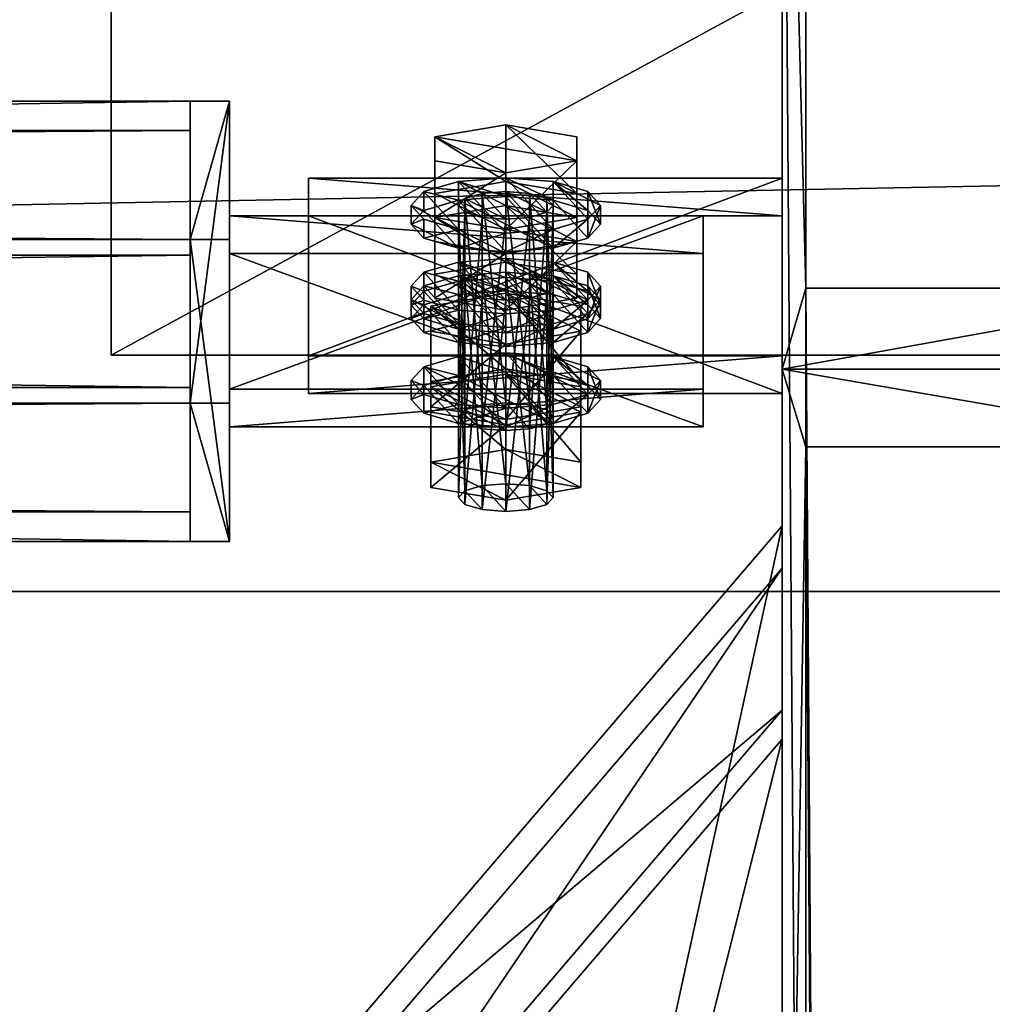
# Model space of a CAD drawing. Header units: millimetres. Extents: x 60485 to 71303, y 100 to 16900.
# Tile 582 of 656: x 63073 to 63197, y 16648 to 16772. Entities that reach past the tile are written whole.
import ezdxf

# ---------------------------------------------------------------- set-up
doc = ezdxf.new("R2010")
doc.units = ezdxf.units.MM
for name, color, linetype in [('1', 7, 'Continuous'), ('13', 7, 'Continuous'), ('21', 7, 'Continuous'), ('3', 7, 'Continuous'), ('4', 7, 'Continuous'), ('6', 7, 'Continuous'), ('99', 7, 'Continuous')]:
    doc.layers.add(name, color=color, linetype=linetype)

msp = doc.modelspace()

# ---------------------------------------------------------------- meshes
at = {"layer": '1', "color": 7}
mesh = msp.add_polyface(dxfattribs=at)
corners = [(70999.99, 16700, 2950), (70999.99, 16700, 0), (60499.99, 16700, 0), (60499.99, 16700, 2950), (70999.99, 16900, 0), (60499.99, 16900, 0), (70999.99, 16900, 2950), (60499.99, 16900, 2950)]
mesh.append_faces([[corners[k] for k in face] for face in [(0, 2, 3, 3), (1, 5, 2, 2), (4, 7, 5, 5), (6, 3, 7, 7), (1, 6, 4, 4), (3, 5, 7, 7)]], dxfattribs={"vtx0": -1, "color": 7})
mesh.append_faces([[corners[k] for k in face] for face in [(0, 1, 2, 2), (1, 4, 5, 5), (4, 6, 7, 7), (6, 0, 3, 3), (1, 0, 6, 6), (3, 2, 5, 5)]], dxfattribs={"vtx2": -1, "vtx3": -1, "color": 7})
at = {"layer": '13', "color": 7}
mesh = msp.add_polyface(dxfattribs=at)
corners = [(63135, 16741.72, 3000.28), (63126, 16740.2, 2995.31), (63126, 16747.37, 2993.12), (63135, 16748.89, 2998.09), (63126, 16744.34, 2983.18), (63144, 16744.34, 2983.18), (63135, 16742.82, 2978.21), (63135, 16723.89, 3037.74), (63132, 16750.44, 3028.78), (63135, 16750.67, 3029.55), (63135, 16747.16, 3018.07), (63129.8, 16749.79, 3026.68), (63132, 16747.4, 3018.84), (63129, 16748.92, 3023.81), (63129.8, 16748.04, 3020.94), (63135, 16751.95, 3033.75), (63126, 16750.44, 3028.78), (63126, 16757.61, 3026.59), (63135, 16759.13, 3031.56), (63126, 16747.4, 3018.84), (63126, 16754.57, 3016.65), (63135, 16745.88, 3013.87), (63135, 16753.05, 3011.68), (63144, 16754.57, 3016.65), (63135, 16750.03, 3036.02), (63129, 16749.56, 3034.48), (63129, 16751.95, 3033.75), (63135, 16752.42, 3035.29), (63124.61, 16748.28, 3030.28), (63124.61, 16750.67, 3029.55), (63123, 16746.53, 3024.54), (63123, 16748.92, 3023.81), (63124.61, 16744.77, 3018.8), (63124.61, 16747.16, 3018.07), (63129, 16743.49, 3014.6), (63129, 16745.88, 3013.87), (63135, 16743.02, 3013.07), (63135, 16745.41, 3012.34), (63141, 16745.88, 3013.87)]
mesh.append_faces([[corners[k] for k in face] for face in [(0, 2, 3, 3), (1, 4, 2, 2), (6, 2, 4, 4), (7, 8, 9, 9), (12, 13, 14, 14), (15, 17, 18, 18), (16, 20, 17, 17), (19, 22, 20, 20), (16, 21, 19, 19), (22, 17, 20, 20), (24, 26, 27, 27), (25, 29, 26, 26), (28, 31, 29, 29), (30, 33, 31, 31), (32, 35, 33, 33), (34, 37, 35, 35), (30, 34, 32, 32), (35, 31, 33, 33)]], dxfattribs={"vtx0": -1, "color": 7})
mesh.append_faces([[corners[k] for k in face] for face in [(5, 2, 6, 6), (10, 11, 12, 12), (34, 25, 36, 36), (37, 26, 35, 35)]], dxfattribs={"vtx0": -1, "vtx1": -1, "color": 7})
mesh.append_faces([[corners[k] for k in face] for face in [(5, 3, 2, 2), (10, 9, 8, 8), (10, 8, 11, 11), (12, 11, 13, 13), (21, 16, 15, 15), (23, 18, 17, 17), (34, 30, 28, 28), (34, 28, 25, 25), (38, 27, 26, 26), (35, 26, 29, 29), (35, 29, 31, 31)]], dxfattribs={"vtx0": -1, "vtx2": -1, "vtx3": -1, "color": 7})
mesh.append_faces([[corners[k] for k in face] for face in [(0, 1, 2, 2), (15, 16, 17, 17), (16, 19, 20, 20), (19, 21, 22, 22), (24, 25, 26, 26), (25, 28, 29, 29), (28, 30, 31, 31), (30, 32, 33, 33), (32, 34, 35, 35), (34, 36, 37, 37)]], dxfattribs={"vtx2": -1, "vtx3": -1, "color": 7})
mesh = msp.add_polyface(dxfattribs=at)
corners = [(63144, 16737.16, 2985.37), (63144, 16747.37, 2993.12), (63144, 16744.34, 2983.18), (63144, 16740.2, 2995.31), (63135, 16741.72, 3000.28), (63135, 16748.89, 2998.09), (63138, 16723.66, 3036.97), (63135, 16750.67, 3029.55), (63138, 16750.44, 3028.78), (63141, 16748.92, 3023.81), (63140.2, 16749.79, 3026.68), (63140.2, 16748.04, 3020.94), (63138, 16747.4, 3018.84), (63135, 16747.16, 3018.07), (63135, 16745.88, 3013.87), (63144, 16747.4, 3018.84), (63144, 16754.57, 3016.65), (63135, 16753.05, 3011.68), (63144, 16750.44, 3028.78), (63144, 16757.61, 3026.59), (63135, 16751.95, 3033.75), (63135, 16759.13, 3031.56), (63126, 16757.61, 3026.59), (63135, 16743.02, 3013.07), (63141, 16743.49, 3014.6), (63141, 16745.88, 3013.87), (63135, 16745.41, 3012.34), (63145.39, 16744.77, 3018.8), (63145.39, 16747.16, 3018.07), (63147, 16746.53, 3024.54), (63147, 16748.92, 3023.81), (63145.39, 16748.28, 3030.28), (63145.39, 16750.67, 3029.55), (63141, 16749.56, 3034.48), (63141, 16751.95, 3033.75), (63135, 16750.03, 3036.02), (63135, 16752.42, 3035.29), (63129, 16749.56, 3034.48), (63129, 16751.95, 3033.75)]
mesh.append_faces([[corners[k] for k in face] for face in [(0, 1, 2, 2), (3, 5, 1, 1), (5, 2, 1, 1), (6, 7, 8, 8), (8, 9, 10, 10), (14, 16, 17, 17), (15, 19, 16, 16), (18, 21, 19, 19), (15, 20, 18, 18), (21, 16, 19, 19), (23, 25, 26, 26), (24, 28, 25, 25), (27, 30, 28, 28), (29, 32, 30, 30), (31, 34, 32, 32), (33, 36, 34, 34), (27, 31, 29, 29), (34, 30, 32, 32)]], dxfattribs={"vtx0": -1, "color": 7})
mesh.append_faces([[corners[k] for k in face] for face in [(9, 8, 11, 11), (11, 7, 12, 12), (12, 7, 13, 13), (14, 20, 15, 15), (16, 22, 17, 17), (23, 37, 24, 24), (24, 33, 27, 27), (30, 34, 28, 28), (28, 34, 25, 25), (25, 38, 26, 26)]], dxfattribs={"vtx0": -1, "vtx1": -1, "color": 7})
mesh.append_faces([[corners[k] for k in face] for face in [(11, 8, 7, 7), (24, 37, 35, 35), (24, 35, 33, 33), (27, 33, 31, 31), (25, 34, 36, 36)]], dxfattribs={"vtx0": -1, "vtx2": -1, "vtx3": -1, "color": 7})
mesh.append_faces([[corners[k] for k in face] for face in [(3, 4, 5, 5), (14, 15, 16, 16), (15, 18, 19, 19), (18, 20, 21, 21), (23, 24, 25, 25), (24, 27, 28, 28), (27, 29, 30, 30), (29, 31, 32, 32), (31, 33, 34, 34), (33, 35, 36, 36)]], dxfattribs={"vtx2": -1, "vtx3": -1, "color": 7})
mesh = msp.add_polyface(dxfattribs=at)
corners = [(63140.2, 16739.56, 2993.21), (63140.2, 16737.81, 2987.47), (63141, 16738.68, 2990.34), (63138, 16740.2, 2995.31), (63135, 16740.44, 2996.08), (63138, 16737.16, 2985.37), (63135, 16736.93, 2984.6), (63135, 16735.64, 2980.4), (63144, 16737.16, 2985.37), (63144, 16744.34, 2983.18), (63135, 16742.82, 2978.21), (63144, 16740.2, 2995.31), (63144, 16747.37, 2993.12), (63135, 16741.72, 3000.28), (63145.39, 16734.54, 2985.33), (63147, 16736.29, 2991.07), (63147, 16738.68, 2990.34), (63145.39, 16736.93, 2984.6), (63145.39, 16738.05, 2996.81), (63145.39, 16740.44, 2996.08), (63141, 16739.33, 3001.01), (63141, 16741.72, 3000.28), (63135, 16739.8, 3002.55), (63135, 16742.19, 3001.82), (63141, 16733.25, 2981.13), (63141, 16735.64, 2980.4), (63135, 16720.39, 3026.26), (63138, 16747.4, 3018.84), (63135, 16747.16, 3018.07), (63138, 16720.62, 3027.03), (63140.2, 16748.04, 3020.94), (63140.2, 16721.26, 3029.13), (63141, 16748.92, 3023.81), (63141, 16722.14, 3032), (63140.2, 16723.02, 3034.87), (63140.2, 16749.79, 3026.68), (63138, 16723.66, 3036.97), (63138, 16750.44, 3028.78), (63135, 16723.89, 3037.74), (63135, 16750.67, 3029.55), (63147, 16734.57, 3028.2), (63145.39, 16736.33, 3033.94), (63145.39, 16738.72, 3033.2), (63147, 16736.96, 3027.47), (63141, 16737.61, 3038.14), (63141, 16740, 3037.4), (63135, 16738.08, 3039.67), (63135, 16740.47, 3038.94), (63141, 16731.53, 3018.26), (63145.39, 16735.21, 3021.73), (63141, 16733.92, 3017.53)]
mesh.append_faces([[corners[k] for k in face] for face in [(0, 1, 2, 2), (7, 9, 10, 10), (8, 13, 11, 11), (14, 16, 17, 17), (15, 19, 16, 16), (18, 21, 19, 19), (20, 23, 21, 21), (14, 18, 15, 15), (19, 17, 16, 16), (26, 27, 28, 28), (29, 30, 27, 27), (31, 32, 30, 30), (33, 35, 32, 32), (34, 37, 35, 35), (40, 42, 43, 43), (41, 45, 42, 42), (44, 47, 45, 45), (45, 43, 42, 42)]], dxfattribs={"vtx0": -1, "color": 7})
mesh.append_faces([[corners[k] for k in face] for face in [(1, 4, 5, 5), (5, 4, 6, 6), (7, 13, 8, 8), (17, 23, 25, 25), (43, 45, 49, 49)]], dxfattribs={"vtx0": -1, "vtx1": -1, "color": 7})
mesh.append_faces([[corners[k] for k in face] for face in [(1, 0, 3, 3), (1, 3, 4, 4), (24, 22, 20, 20), (14, 20, 18, 18), (17, 19, 21, 21), (17, 21, 23, 23), (48, 46, 44, 44), (50, 45, 47, 47)]], dxfattribs={"vtx0": -1, "vtx2": -1, "vtx3": -1, "color": 7})
mesh.append_faces([[corners[k] for k in face] for face in [(7, 8, 9, 9), (8, 11, 12, 12), (14, 15, 16, 16), (15, 18, 19, 19), (18, 20, 21, 21), (20, 22, 23, 23), (33, 34, 35, 35), (34, 36, 37, 37), (36, 38, 39, 39), (40, 41, 42, 42), (41, 44, 45, 45), (44, 46, 47, 47)]], dxfattribs={"vtx2": -1, "vtx3": -1, "color": 7})
mesh = msp.add_polyface(dxfattribs=at)
corners = [(63135, 16736.93, 2984.6), (63135, 16740.44, 2996.08), (63132, 16740.2, 2995.31), (63129.8, 16739.56, 2993.21), (63132, 16737.16, 2985.37), (63129.8, 16737.81, 2987.47), (63129, 16738.68, 2990.34), (63126, 16740.2, 2995.31), (63126, 16737.16, 2985.37), (63126, 16744.34, 2983.18), (63135, 16735.64, 2980.4), (63135, 16742.82, 2978.21), (63135, 16741.72, 3000.28), (63135, 16739.8, 3002.55), (63129, 16739.33, 3001.01), (63129, 16741.72, 3000.28), (63135, 16742.19, 3001.82), (63124.61, 16738.05, 2996.81), (63124.61, 16740.44, 2996.08), (63123, 16736.29, 2991.07), (63123, 16738.68, 2990.34), (63124.61, 16736.93, 2984.6), (63124.61, 16734.54, 2985.33), (63129, 16733.25, 2981.13), (63141, 16733.25, 2981.13), (63141, 16735.64, 2980.4), (63135, 16735.17, 2978.87), (63129, 16735.64, 2980.4), (63135, 16723.89, 3037.74), (63132, 16723.66, 3036.97), (63132, 16750.44, 3028.78), (63129.8, 16723.02, 3034.87), (63129.8, 16749.79, 3026.68), (63129, 16748.92, 3023.81), (63129, 16722.14, 3032), (63129.8, 16748.04, 3020.94), (63129.8, 16721.26, 3029.13), (63132, 16747.4, 3018.84), (63132, 16720.62, 3027.03), (63135, 16747.16, 3018.07), (63135, 16738.08, 3039.67), (63129, 16737.61, 3038.14), (63129, 16740, 3037.4), (63135, 16740.47, 3038.94), (63124.61, 16736.33, 3033.94), (63124.61, 16738.72, 3033.2), (63123, 16734.57, 3028.2), (63123, 16736.96, 3027.47), (63135, 16731.06, 3016.72), (63141, 16733.92, 3017.53), (63129, 16733.92, 3017.53)]
mesh.append_faces([[corners[k] for k in face] for face in [(5, 3, 6, 6), (8, 11, 9, 9), (7, 10, 8, 8), (13, 15, 16, 16), (14, 18, 15, 15), (17, 20, 18, 18), (19, 21, 20, 20), (17, 22, 19, 19), (21, 18, 20, 20), (29, 32, 30, 30), (31, 33, 32, 32), (34, 35, 33, 33), (36, 37, 35, 35), (38, 39, 37, 37), (40, 42, 43, 43), (41, 45, 42, 42), (44, 47, 45, 45)]], dxfattribs={"vtx0": -1, "color": 7})
mesh.append_faces([[corners[k] for k in face] for face in [(0, 3, 4, 4), (4, 3, 5, 5), (25, 15, 26, 26), (26, 15, 27, 27), (27, 18, 21, 21)]], dxfattribs={"vtx0": -1, "vtx1": -1, "color": 7})
mesh.append_faces([[corners[k] for k in face] for face in [(0, 1, 2, 2), (0, 2, 3, 3), (10, 7, 12, 12), (23, 17, 14, 14), (24, 14, 13, 13), (25, 16, 15, 15), (27, 15, 18, 18), (48, 41, 40, 40), (49, 43, 42, 42), (50, 42, 45, 45), (50, 45, 47, 47)]], dxfattribs={"vtx0": -1, "vtx2": -1, "vtx3": -1, "color": 7})
mesh.append_faces([[corners[k] for k in face] for face in [(7, 8, 9, 9), (8, 10, 11, 11), (13, 14, 15, 15), (14, 17, 18, 18), (17, 19, 20, 20), (28, 29, 30, 30), (29, 31, 32, 32), (40, 41, 42, 42), (41, 44, 45, 45), (44, 46, 47, 47)]], dxfattribs={"vtx2": -1, "vtx3": -1, "color": 7})
mesh = msp.add_polyface(dxfattribs=at)
corners = [(63135, 16713.66, 3004.27), (63132, 16740.2, 2995.31), (63135, 16740.44, 2996.08), (63132, 16713.43, 3003.5), (63129.8, 16739.56, 2993.21), (63129.8, 16712.78, 3001.4), (63129, 16738.68, 2990.34), (63129, 16711.91, 2998.53), (63129.8, 16737.81, 2987.47), (63129.8, 16711.03, 2995.66), (63132, 16737.16, 2985.37), (63132, 16710.39, 2993.56), (63135, 16736.93, 2984.6), (63123, 16736.29, 2991.07), (63124.61, 16734.54, 2985.33), (63124.61, 16736.93, 2984.6), (63129, 16733.25, 2981.13), (63129, 16735.64, 2980.4), (63135, 16732.78, 2979.6), (63135, 16735.17, 2978.87), (63124.61, 16738.05, 2996.81), (63129, 16739.33, 3001.01), (63135, 16727.85, 3006.2), (63129, 16727.38, 3004.66), (63129, 16729.77, 3003.93), (63135, 16730.24, 3005.47), (63124.61, 16726.09, 3000.46), (63124.61, 16728.48, 2999.73), (63123, 16726.73, 2994), (63135, 16723.22, 2982.52), (63129.8, 16723.02, 3034.87), (63129, 16722.14, 3032), (63129, 16748.92, 3023.81), (63129.8, 16721.26, 3029.13), (63129.8, 16748.04, 3020.94), (63132, 16720.62, 3027.03), (63132, 16747.4, 3018.84), (63135, 16728.22, 3041.61), (63125.5, 16726.61, 3036.37), (63125.5, 16736.17, 3033.44), (63135, 16737.78, 3038.69), (63125.5, 16723.4, 3025.88), (63125.5, 16732.97, 3022.95), (63135, 16721.8, 3020.63), (63135, 16731.36, 3017.71), (63123, 16734.57, 3028.2), (63124.61, 16732.82, 3022.46), (63124.61, 16735.21, 3021.73), (63123, 16736.96, 3027.47), (63129, 16731.53, 3018.26), (63129, 16733.92, 3017.53), (63135, 16731.06, 3016.72), (63135, 16733.45, 3015.99), (63124.61, 16736.33, 3033.94), (63129, 16737.61, 3038.14), (63129, 16740, 3037.4)]
mesh.append_faces([[corners[k] for k in face] for face in [(0, 1, 2, 2), (3, 4, 1, 1), (5, 6, 4, 4), (7, 8, 6, 6), (9, 10, 8, 8), (11, 12, 10, 10), (14, 17, 15, 15), (16, 19, 17, 17), (22, 24, 25, 25), (23, 27, 24, 24), (26, 28, 27, 27), (37, 39, 40, 40), (38, 42, 39, 39), (41, 44, 42, 42), (44, 39, 42, 42), (45, 47, 48, 48), (46, 50, 47, 47), (49, 52, 50, 50), (53, 46, 45, 45), (50, 48, 47, 47)]], dxfattribs={"vtx0": -1, "color": 7})
mesh.append_faces([[corners[k] for k in face] for face in [(14, 20, 16, 16), (16, 21, 18, 18), (46, 53, 49, 49), (49, 54, 51, 51), (52, 55, 50, 50)]], dxfattribs={"vtx0": -1, "vtx1": -1, "color": 7})
mesh.append_faces([[corners[k] for k in face] for face in [(29, 25, 24, 24), (29, 24, 27, 27), (44, 40, 39, 39), (49, 53, 54, 54)]], dxfattribs={"vtx0": -1, "vtx2": -1, "vtx3": -1, "color": 7})
mesh.append_faces([[corners[k] for k in face] for face in [(13, 14, 15, 15), (14, 16, 17, 17), (16, 18, 19, 19), (22, 23, 24, 24), (23, 26, 27, 27), (30, 31, 32, 32), (31, 33, 34, 34), (33, 35, 36, 36), (37, 38, 39, 39), (38, 41, 42, 42), (41, 43, 44, 44), (45, 46, 47, 47), (46, 49, 50, 50), (49, 51, 52, 52)]], dxfattribs={"vtx2": -1, "vtx3": -1, "color": 7})
mesh = msp.add_polyface(dxfattribs=at)
corners = [(63135, 16710.15, 2992.79), (63138, 16737.16, 2985.37), (63135, 16736.93, 2984.6), (63138, 16710.39, 2993.56), (63140.2, 16737.81, 2987.47), (63140.2, 16711.03, 2995.66), (63141, 16738.68, 2990.34), (63141, 16711.91, 2998.53), (63140.2, 16739.56, 2993.21), (63140.2, 16712.78, 3001.4), (63138, 16740.2, 2995.31), (63138, 16713.43, 3003.5), (63135, 16713.66, 3004.27), (63135, 16740.44, 2996.08), (63135, 16732.78, 2979.6), (63141, 16733.25, 2981.13), (63141, 16735.64, 2980.4), (63135, 16735.17, 2978.87), (63145.39, 16734.54, 2985.33), (63145.39, 16736.93, 2984.6), (63129, 16739.33, 3001.01), (63141, 16739.33, 3001.01), (63145.39, 16726.09, 3000.46), (63141, 16727.38, 3004.66), (63141, 16729.77, 3003.93), (63145.39, 16728.48, 2999.73), (63135, 16727.85, 3006.2), (63135, 16730.24, 3005.47), (63147, 16726.73, 2994), (63145.39, 16724.97, 2988.26), (63132, 16720.62, 3027.03), (63135, 16720.39, 3026.26), (63135, 16747.16, 3018.07), (63138, 16720.62, 3027.03), (63138, 16747.4, 3018.84), (63140.2, 16721.26, 3029.13), (63140.2, 16748.04, 3020.94), (63141, 16722.14, 3032), (63141, 16748.92, 3023.81), (63135, 16721.8, 3020.63), (63144.5, 16723.4, 3025.88), (63144.5, 16732.97, 3022.95), (63135, 16731.36, 3017.71), (63144.5, 16726.61, 3036.37), (63144.5, 16736.17, 3033.44), (63135, 16728.22, 3041.61), (63135, 16737.78, 3038.69), (63135, 16731.06, 3016.72), (63141, 16731.53, 3018.26), (63141, 16733.92, 3017.53), (63135, 16733.45, 3015.99), (63145.39, 16732.82, 3022.46), (63145.39, 16735.21, 3021.73), (63147, 16734.57, 3028.2), (63147, 16736.96, 3027.47), (63135, 16738.08, 3039.67), (63141, 16737.61, 3038.14), (63145.39, 16736.33, 3033.94), (63141, 16740, 3037.4), (63129, 16740, 3037.4)]
mesh.append_faces([[corners[k] for k in face] for face in [(0, 1, 2, 2), (3, 4, 1, 1), (5, 6, 4, 4), (7, 8, 6, 6), (9, 10, 8, 8), (11, 13, 10, 10), (14, 16, 17, 17), (15, 19, 16, 16), (22, 24, 25, 25), (23, 27, 24, 24), (24, 28, 25, 25), (39, 41, 42, 42), (40, 44, 41, 41), (43, 46, 44, 44), (46, 41, 44, 44), (47, 49, 50, 50), (48, 52, 49, 49), (51, 54, 52, 52), (51, 57, 53, 53)]], dxfattribs={"vtx0": -1, "color": 7})
mesh.append_faces([[corners[k] for k in face] for face in [(14, 20, 15, 15), (15, 21, 18, 18), (41, 46, 42, 42), (47, 55, 48, 48), (48, 56, 51, 51), (52, 58, 49, 49), (49, 59, 50, 50)]], dxfattribs={"vtx0": -1, "vtx1": -1, "color": 7})
mesh.append_faces([[corners[k] for k in face] for face in [(29, 24, 27, 27), (51, 56, 57, 57)]], dxfattribs={"vtx0": -1, "vtx2": -1, "vtx3": -1, "color": 7})
mesh.append_faces([[corners[k] for k in face] for face in [(11, 12, 13, 13), (14, 15, 16, 16), (15, 18, 19, 19), (22, 23, 24, 24), (23, 26, 27, 27), (30, 31, 32, 32), (31, 33, 34, 34), (33, 35, 36, 36), (35, 37, 38, 38), (39, 40, 41, 41), (40, 43, 44, 44), (43, 45, 46, 46), (47, 48, 49, 49), (48, 51, 52, 52), (51, 53, 54, 54)]], dxfattribs={"vtx2": -1, "vtx3": -1, "color": 7})
mesh = msp.add_polyface(dxfattribs=at)
corners = [(63135, 16713.66, 3004.27), (63132, 16713.43, 3003.5), (63132, 16740.2, 2995.31), (63129.8, 16712.78, 3001.4), (63129.8, 16739.56, 2993.21), (63129, 16711.91, 2998.53), (63129, 16738.68, 2990.34), (63129.8, 16711.03, 2995.66), (63129.8, 16737.81, 2987.47), (63132, 16710.39, 2993.56), (63132, 16737.16, 2985.37), (63135, 16710.15, 2992.79), (63135, 16736.93, 2984.6), (63135, 16717.98, 3008.14), (63125.5, 16716.38, 3002.9), (63125.5, 16725.94, 2999.97), (63135, 16727.55, 3005.22), (63125.5, 16713.17, 2992.41), (63125.5, 16722.73, 2989.48), (63135, 16711.57, 2987.16), (63135, 16721.13, 2984.24), (63144.5, 16713.17, 2992.41), (63124.61, 16726.09, 3000.46), (63123, 16724.34, 2994.73), (63123, 16726.73, 2994), (63124.61, 16722.58, 2988.99), (63124.61, 16724.97, 2988.26), (63129, 16721.3, 2984.79), (63129, 16723.69, 2984.06), (63135, 16720.83, 2983.25), (63135, 16723.22, 2982.52), (63129, 16727.38, 3004.66), (63141, 16721.3, 2984.79), (63135, 16727.85, 3006.2), (63124.61, 16728.48, 2999.73), (63129.8, 16723.02, 3034.87), (63129.8, 16721.26, 3029.13), (63129, 16722.14, 3032), (63132, 16720.62, 3027.03), (63135, 16720.39, 3026.26), (63132, 16723.66, 3036.97), (63135, 16723.89, 3037.74), (63125.5, 16726.61, 3036.37), (63135, 16721.8, 3020.63), (63125.5, 16723.4, 3025.88), (63135, 16728.22, 3041.61)]
mesh.append_faces([[corners[k] for k in face] for face in [(3, 7, 5, 5), (13, 15, 16, 16), (14, 18, 15, 15), (17, 20, 18, 18), (14, 19, 17, 17), (20, 15, 18, 18), (23, 26, 24, 24), (25, 28, 26, 26), (27, 30, 28, 28), (22, 25, 23, 23), (26, 34, 24, 24), (35, 36, 37, 37), (42, 43, 44, 44)]], dxfattribs={"vtx0": -1, "color": 7})
mesh.append_faces([[corners[k] for k in face] for face in [(7, 3, 9, 9), (9, 1, 11, 11), (25, 22, 27, 27), (27, 31, 29, 29), (30, 34, 28, 28), (28, 34, 26, 26), (36, 35, 38, 38), (38, 35, 39, 39)]], dxfattribs={"vtx0": -1, "vtx1": -1, "color": 7})
mesh.append_faces([[corners[k] for k in face] for face in [(9, 3, 1, 1), (11, 1, 0, 0), (21, 14, 13, 13), (20, 16, 15, 15), (27, 22, 31, 31), (32, 31, 33, 33), (39, 35, 40, 40), (39, 40, 41, 41), (43, 42, 45, 45)]], dxfattribs={"vtx0": -1, "vtx2": -1, "vtx3": -1, "color": 7})
mesh.append_faces([[corners[k] for k in face] for face in [(0, 1, 2, 2), (1, 3, 4, 4), (3, 5, 6, 6), (5, 7, 8, 8), (7, 9, 10, 10), (9, 11, 12, 12), (13, 14, 15, 15), (14, 17, 18, 18), (17, 19, 20, 20), (22, 23, 24, 24), (23, 25, 26, 26), (25, 27, 28, 28), (27, 29, 30, 30)]], dxfattribs={"vtx2": -1, "vtx3": -1, "color": 7})
mesh = msp.add_polyface(dxfattribs=at)
corners = [(63135, 16710.15, 2992.79), (63138, 16710.39, 2993.56), (63138, 16737.16, 2985.37), (63140.2, 16711.03, 2995.66), (63140.2, 16737.81, 2987.47), (63141, 16711.91, 2998.53), (63141, 16738.68, 2990.34), (63140.2, 16712.78, 3001.4), (63140.2, 16739.56, 2993.21), (63138, 16713.43, 3003.5), (63138, 16740.2, 2995.31), (63135, 16713.66, 3004.27), (63135, 16711.57, 2987.16), (63144.5, 16713.17, 2992.41), (63144.5, 16722.73, 2989.48), (63135, 16721.13, 2984.24), (63144.5, 16716.38, 3002.9), (63144.5, 16725.94, 2999.97), (63135, 16717.98, 3008.14), (63135, 16727.55, 3005.22), (63125.5, 16716.38, 3002.9), (63135, 16720.83, 2983.25), (63141, 16721.3, 2984.79), (63141, 16723.69, 2984.06), (63135, 16723.22, 2982.52), (63145.39, 16722.58, 2988.99), (63145.39, 16724.97, 2988.26), (63147, 16724.34, 2994.73), (63147, 16726.73, 2994), (63145.39, 16726.09, 3000.46), (63145.39, 16728.48, 2999.73), (63129, 16727.38, 3004.66), (63135, 16727.85, 3006.2), (63141, 16727.38, 3004.66), (63141, 16729.77, 3003.93), (63135, 16730.24, 3005.47), (63135, 16720.39, 3026.26), (63135, 16723.89, 3037.74), (63138, 16720.62, 3027.03), (63138, 16723.66, 3036.97), (63140.2, 16721.26, 3029.13), (63140.2, 16723.02, 3034.87), (63141, 16722.14, 3032), (63135, 16721.8, 3020.63), (63135, 16728.22, 3041.61), (63144.5, 16723.4, 3025.88), (63144.5, 16726.61, 3036.37)]
mesh.append_faces([[corners[k] for k in face] for face in [(3, 7, 5, 5), (12, 14, 15, 15), (13, 17, 14, 14), (16, 19, 17, 17), (13, 18, 16, 16), (19, 14, 17, 17), (21, 23, 24, 24), (22, 26, 23, 23), (25, 28, 26, 26), (27, 30, 28, 28), (25, 29, 27, 27), (40, 41, 42, 42), (45, 44, 46, 46)]], dxfattribs={"vtx0": -1, "color": 7})
mesh.append_faces([[corners[k] for k in face] for face in [(0, 11, 1, 1), (1, 9, 3, 3), (12, 20, 13, 13), (14, 19, 15, 15), (21, 31, 22, 22), (22, 33, 25, 25), (28, 34, 26, 26), (26, 35, 23, 23), (23, 35, 24, 24), (36, 37, 38, 38), (38, 39, 40, 40), (43, 44, 45, 45)]], dxfattribs={"vtx0": -1, "vtx1": -1, "color": 7})
mesh.append_faces([[corners[k] for k in face] for face in [(1, 11, 9, 9), (3, 9, 7, 7), (22, 32, 33, 33), (25, 33, 29, 29), (38, 37, 39, 39), (40, 39, 41, 41)]], dxfattribs={"vtx0": -1, "vtx2": -1, "vtx3": -1, "color": 7})
mesh.append_faces([[corners[k] for k in face] for face in [(0, 1, 2, 2), (1, 3, 4, 4), (3, 5, 6, 6), (5, 7, 8, 8), (7, 9, 10, 10), (12, 13, 14, 14), (13, 16, 17, 17), (16, 18, 19, 19), (21, 22, 23, 23), (22, 25, 26, 26), (25, 27, 28, 28), (27, 29, 30, 30)]], dxfattribs={"vtx2": -1, "vtx3": -1, "color": 7})
at = {"layer": '21', "color": 6}
mesh = msp.add_polyface(dxfattribs=at)
corners = [(63315, 16854.96, 2960.05), (63314.99, 16854.96, 2970.05), (63085.01, 16854.96, 2970.03), (63085.02, 16854.96, 2960.03), (63315, 16729.96, 2960.05), (63314.99, 16729.96, 2970.05), (63085.02, 16729.96, 2960.03), (63085.01, 16729.96, 2970.03)]
mesh.append_faces([[corners[k] for k in face] for face in [(0, 2, 3, 3), (4, 1, 0, 0), (6, 0, 3, 3), (7, 3, 2, 2), (5, 2, 1, 1), (7, 4, 6, 6)]], dxfattribs={"vtx0": -1, "color": 6})
mesh.append_faces([[corners[k] for k in face] for face in [(0, 1, 2, 2), (4, 5, 1, 1), (6, 4, 0, 0), (7, 6, 3, 3), (5, 7, 2, 2), (7, 5, 4, 4)]], dxfattribs={"vtx2": -1, "vtx3": -1, "color": 6})
at = {"layer": '3', "color": 91}
mesh = msp.add_polyface(dxfattribs=at)
corners = [(63173, 16854.96, 2970.03), (63173, 16738.42, 2970.03), (63173, 8515, 5484.18), (63173, 8515, 5561.56), (63173, 16854.96, 3011.78), (63227, 8515, 5561.56), (63227, 16854.96, 3011.78), (63227, 16738.42, 2970.03), (63227, 16854.96, 2970.03), (63227, 8515, 5484.18), (63230, 8515, 5564.7), (63230, 8515, 5481.04), (63170, 8515, 5481.04), (63170, 8515, 5564.7), (63170, 16854.96, 3014.92), (63230, 16854.96, 3014.92), (63230, 16854.96, 2970.03), (63170, 16854.96, 2970.03), (63170, 16728.16, 2970.03), (63230, 16728.16, 2970.03)]
mesh.append_faces([[corners[k] for k in face] for face in [(1, 4, 0, 0), (3, 1, 2, 2), (3, 6, 4, 4), (7, 5, 9, 9), (6, 7, 8, 8), (1, 9, 2, 2), (10, 14, 15, 15), (16, 6, 8, 8), (0, 14, 17, 17), (18, 13, 12, 12), (14, 18, 17, 17), (19, 12, 11, 11), (19, 15, 16, 16), (10, 19, 11, 11), (7, 16, 8, 8), (17, 1, 0, 0)]], dxfattribs={"vtx0": -1, "color": 91})
mesh.append_faces([[corners[k] for k in face] for face in [(4, 1, 3, 3), (5, 7, 6, 6), (10, 5, 13, 13), (5, 11, 9, 9), (9, 11, 2, 2), (13, 3, 12, 12), (3, 13, 5, 5), (12, 2, 11, 11), (14, 4, 15, 15), (15, 6, 16, 16), (13, 18, 14, 14), (15, 19, 10, 10), (19, 7, 18, 18), (18, 1, 17, 17), (1, 18, 7, 7)]], dxfattribs={"vtx0": -1, "vtx1": -1, "color": 91})
mesh.append_faces([[corners[k] for k in face] for face in [(5, 10, 11, 11), (12, 3, 2, 2), (14, 0, 4, 4), (15, 4, 6, 6), (7, 19, 16, 16)]], dxfattribs={"vtx0": -1, "vtx2": -1, "vtx3": -1, "color": 91})
mesh.append_faces([[corners[k] for k in face] for face in [(3, 5, 6, 6), (1, 7, 9, 9), (10, 13, 14, 14), (19, 18, 12, 12)]], dxfattribs={"vtx2": -1, "vtx3": -1, "color": 91})
mesh = msp.add_polyface(dxfattribs=at)
corners = [(63170, 16681.31, 2987.49), (63170, 16599.77, 3012.42), (63141.08, 16565.97, 3022.75), (63099.29, 16598.67, 3012.76), (63170, 16621.4, 3083.19), (63141.08, 16587.6, 3093.52), (63170, 16702.95, 3058.26), (63099.29, 16620.31, 3083.52), (63170, 16684.96, 2983.24), (63170, 16708.35, 3059.74), (63096.97, 16623, 3085.84), (63096.97, 16599.61, 3009.33), (63170, 16617.75, 3087.44), (63143.4, 16586.66, 3096.95), (63170, 16594.36, 3010.94), (63143.4, 16563.27, 3020.44)]
mesh.append_faces([[corners[k] for k in face] for face in [(0, 2, 3, 3), (1, 5, 2, 2), (4, 7, 5, 5), (6, 3, 7, 7), (8, 10, 11, 11), (9, 13, 10, 10), (12, 15, 13, 13), (14, 11, 15, 15)]], dxfattribs={"vtx0": -1, "color": 91})
mesh.append_faces([[corners[k] for k in face] for face in [(9, 6, 12, 12), (6, 8, 0, 0), (0, 8, 1, 1), (12, 4, 14, 14), (4, 12, 6, 6), (14, 1, 8, 8), (11, 3, 15, 15), (3, 10, 7, 7), (7, 10, 5, 5), (15, 2, 13, 13), (2, 15, 3, 3), (13, 5, 10, 10)]], dxfattribs={"vtx0": -1, "vtx1": -1, "color": 91})
mesh.append_faces([[corners[k] for k in face] for face in [(6, 9, 8, 8), (14, 4, 1, 1), (3, 11, 10, 10), (13, 2, 5, 5)]], dxfattribs={"vtx0": -1, "vtx2": -1, "vtx3": -1, "color": 91})
mesh.append_faces([[corners[k] for k in face] for face in [(0, 1, 2, 2), (1, 4, 5, 5), (4, 6, 7, 7), (6, 0, 3, 3), (8, 9, 10, 10), (9, 12, 13, 13), (12, 14, 15, 15), (14, 8, 11, 11)]], dxfattribs={"vtx2": -1, "vtx3": -1, "color": 91})
at = {"layer": '4', "color": 171}
mesh = msp.add_polyface(dxfattribs=at)
corners = [(63095, 16742.6, 2979.21), (63095, 16710.09, 2989.15), (60705, 16710.09, 2989.15), (60705, 16742.6, 2979.21), (63095, 16725.87, 3040.79), (60705, 16725.87, 3040.79), (63095, 16758.39, 3030.85), (60705, 16758.39, 3030.85), (63095, 16744.59, 2975.46), (63095, 16762.13, 3032.84), (60705, 16762.13, 3032.84), (60705, 16744.59, 2975.46), (63095, 16723.88, 3044.54), (60705, 16723.88, 3044.54), (63095, 16706.34, 2987.16), (60705, 16706.34, 2987.16)]
mesh.append_faces([[corners[k] for k in face] for face in [(0, 2, 3, 3), (1, 5, 2, 2), (4, 7, 5, 5), (6, 3, 7, 7), (8, 10, 11, 11), (9, 13, 10, 10), (12, 15, 13, 13), (14, 11, 15, 15)]], dxfattribs={"vtx0": -1, "color": 171})
mesh.append_faces([[corners[k] for k in face] for face in [(9, 6, 12, 12), (6, 8, 0, 0), (0, 8, 1, 1), (12, 4, 14, 14), (4, 12, 6, 6), (14, 1, 8, 8), (3, 10, 7, 7), (15, 2, 13, 13)]], dxfattribs={"vtx0": -1, "vtx1": -1, "color": 171})
mesh.append_faces([[corners[k] for k in face] for face in [(6, 9, 8, 8), (14, 4, 1, 1), (11, 3, 2, 2), (3, 11, 10, 10), (7, 10, 13, 13), (2, 15, 11, 11), (13, 2, 5, 5), (13, 5, 7, 7)]], dxfattribs={"vtx0": -1, "vtx2": -1, "vtx3": -1, "color": 171})
mesh.append_faces([[corners[k] for k in face] for face in [(0, 1, 2, 2), (1, 4, 5, 5), (4, 6, 7, 7), (6, 0, 3, 3), (8, 9, 10, 10), (9, 12, 13, 13), (12, 14, 15, 15), (14, 8, 11, 11)]], dxfattribs={"vtx2": -1, "vtx3": -1, "color": 171})
at = {"layer": '6', "color": 2}
mesh = msp.add_polyface(dxfattribs=at)
corners = [(63227, 8555, 2973.03), (63173, 8555, 2973.03), (63173, 16718.35, 2973.03), (63227, 16718.35, 2973.03), (63173, 8555, 3027.03), (63173, 16541.72, 3027.03), (63227, 8555, 3027.03), (63227, 16541.72, 3027.03), (63230, 8555, 2970.03), (63230, 8555, 3030.03), (63230, 16531.91, 3030.03), (63230, 16728.16, 2970.03), (63170, 8555, 3030.03), (63170, 16531.91, 3030.03), (63170, 8555, 2970.03), (63170, 16728.16, 2970.03)]
mesh.append_faces([[corners[k] for k in face] for face in [(0, 2, 3, 3), (1, 5, 2, 2), (4, 7, 5, 5), (6, 3, 7, 7), (8, 10, 11, 11), (9, 13, 10, 10), (12, 15, 13, 13), (14, 11, 15, 15)]], dxfattribs={"vtx0": -1, "color": 2})
mesh.append_faces([[corners[k] for k in face] for face in [(9, 6, 12, 12), (6, 8, 0, 0), (0, 8, 1, 1), (12, 4, 14, 14), (4, 12, 6, 6), (14, 1, 8, 8), (11, 3, 15, 15), (3, 10, 7, 7), (7, 10, 5, 5), (15, 2, 13, 13), (2, 15, 3, 3), (13, 5, 10, 10)]], dxfattribs={"vtx0": -1, "vtx1": -1, "color": 2})
mesh.append_faces([[corners[k] for k in face] for face in [(6, 9, 8, 8), (14, 4, 1, 1), (3, 11, 10, 10), (13, 2, 5, 5)]], dxfattribs={"vtx0": -1, "vtx2": -1, "vtx3": -1, "color": 2})
mesh.append_faces([[corners[k] for k in face] for face in [(0, 1, 2, 2), (1, 4, 5, 5), (4, 6, 7, 7), (6, 0, 3, 3), (8, 9, 10, 10), (9, 12, 13, 13), (12, 14, 15, 15), (14, 8, 11, 11)]], dxfattribs={"vtx2": -1, "vtx3": -1, "color": 2})
at = {"layer": '99', "color": 7}
mesh = msp.add_polyface(dxfattribs=at)
corners = [(63095, 16762.13, 3032.84), (63095, 16723.88, 3044.54), (63095, 16706.34, 2987.16), (63095, 16744.59, 2975.46), (63100, 16723.88, 3044.54), (63100, 16706.34, 2987.16), (63100, 16762.13, 3032.84), (63100, 16744.59, 2975.46)]
mesh.append_faces([[corners[k] for k in face] for face in [(0, 2, 3, 3), (1, 5, 2, 2), (4, 7, 5, 5), (6, 3, 7, 7), (1, 6, 4, 4), (3, 5, 7, 7)]], dxfattribs={"vtx0": -1, "color": 7})
mesh.append_faces([[corners[k] for k in face] for face in [(0, 1, 2, 2), (1, 4, 5, 5), (4, 6, 7, 7), (6, 0, 3, 3), (1, 0, 6, 6), (3, 2, 5, 5)]], dxfattribs={"vtx2": -1, "vtx3": -1, "color": 7})
mesh = msp.add_polyface(dxfattribs=at)
corners = [(63110, 16747.59, 3045.13), (63170, 16747.59, 3045.13), (63170, 16725.08, 2971.5), (63110, 16725.08, 2971.5), (63170, 16752.37, 3043.67), (63170, 16729.86, 2970.03), (63110, 16752.37, 3043.67), (63110, 16729.86, 2970.03)]
mesh.append_faces([[corners[k] for k in face] for face in [(0, 2, 3, 3), (1, 5, 2, 2), (4, 7, 5, 5), (6, 3, 7, 7), (1, 6, 4, 4), (3, 5, 7, 7)]], dxfattribs={"vtx0": -1, "color": 7})
mesh.append_faces([[corners[k] for k in face] for face in [(0, 1, 2, 2), (1, 4, 5, 5), (4, 6, 7, 7), (6, 0, 3, 3), (1, 0, 6, 6), (3, 2, 5, 5)]], dxfattribs={"vtx2": -1, "vtx3": -1, "color": 7})
mesh = msp.add_polyface(dxfattribs=at)
corners = [(63100, 16742.81, 3046.59), (63160, 16742.81, 3046.59), (63160, 16720.88, 2974.87), (63100, 16720.88, 2974.87), (63160, 16747.59, 3045.13), (63160, 16725.66, 2973.41), (63100, 16747.59, 3045.13), (63100, 16725.66, 2973.41)]
mesh.append_faces([[corners[k] for k in face] for face in [(0, 2, 3, 3), (1, 5, 2, 2), (4, 7, 5, 5), (6, 3, 7, 7), (1, 6, 4, 4), (3, 5, 7, 7)]], dxfattribs={"vtx0": -1, "color": 7})
mesh.append_faces([[corners[k] for k in face] for face in [(0, 1, 2, 2), (1, 4, 5, 5), (4, 6, 7, 7), (6, 0, 3, 3), (1, 0, 6, 6), (3, 2, 5, 5)]], dxfattribs={"vtx2": -1, "vtx3": -1, "color": 7})

doc.saveas('drawing.dxf')
